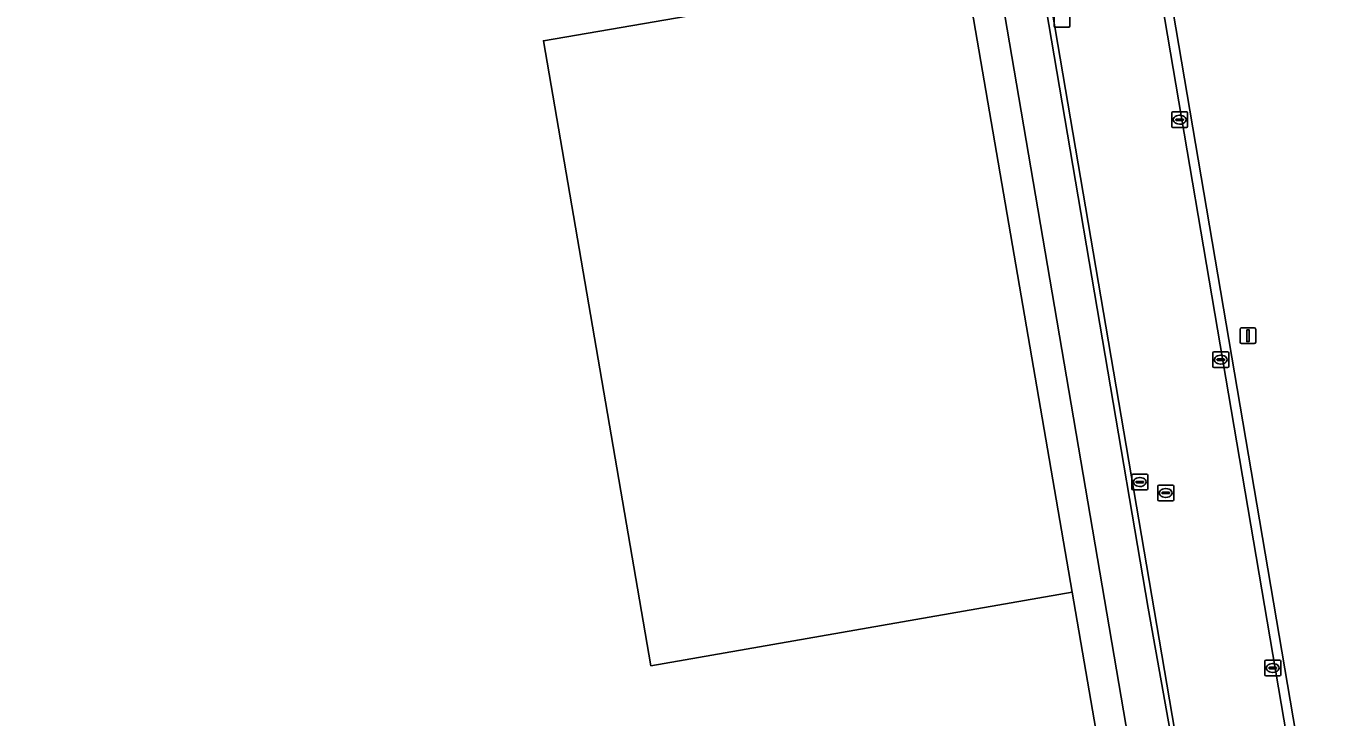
# Model space of a CAD drawing. Extents: x 154324 to 155744, y 382937 to 384188.
# Drawn here: x 154559.2 to 154641.3, y 383425.5 to 383469.2 of the extents above; entities that cross this region are included whole.
import ezdxf

# ---------------------------------------------------------------- set-up
doc = ezdxf.new("R2010")
doc.units = 0
for name, color, linetype in [('IMGEO_Erf', 7, 'Continuous'), ('IMGEO_Groenvoorziening', 7, 'Continuous'), ('IMGEO_Kolk', 7, 'Continuous'), ('IMGEO_Lichtmast', 7, 'Continuous'), ('IMGEO_Muur', 7, 'Continuous'), ('IMGEO_Pand', 7, 'Continuous'), ('IMGEO_Rijbaan_lokaal_gesloten', 7, 'Continuous'), ('IMGEO_Rioolput', 7, 'Continuous')]:
    doc.layers.add(name, color=color, linetype=linetype)

msp = doc.modelspace()

# ---------------------------------------------------------------- linework, layer by layer
at = {"layer": 'IMGEO_Erf'}
msp.add_lwpolyline([(154627.384, 383421.526), (154625.337, 383433.384), (154598.701, 383428.728), (154591.91, 383468.245), (154618.555, 383472.823), (154606.214, 383545.567)], dxfattribs=at)
at = {"layer": 'IMGEO_Groenvoorziening'}
for points in [[(154592.498, 383700.273), (154616.218, 383561.257), (154640.896, 383416.154), (154641.263, 383413.737)], [(154632.382, 383421.192), (154632.296, 383421.874), (154610.767, 383548.156)], [(154621.987, 383480.318), (154630.14, 383432.375), (154632.25, 383420.599), (154632.263, 383418.61), (154632.105, 383416.605), (154631.586, 383414.69), (154630.799, 383412.84), (154629.72, 383411.108), (154628.393, 383409.651), (154626.943, 383408.284), (154625.155, 383407.339), (154623.312, 383406.733), (154603.548, 383403.229), (154589.569, 383400.873), (154589.619, 383400.597), (154603.624, 383402.968), (154627.016, 383406.929)]]:
    msp.add_lwpolyline(points, dxfattribs=at)
at = {"layer": 'IMGEO_Kolk'}
for p, q in [((154631.634, 383462.822), (154631.634, 383463.674)), ((154631.709, 383463.748), (154632.561, 383463.748)), ((154632.122, 383463.528), (154632.147, 383463.528)), ((154632.635, 383463.674), (154632.635, 383462.822)), ((154632.561, 383462.748), (154631.709, 383462.748)), ((154631.893, 383463.242), (154631.893, 383463.254)), ((154632.331, 383463.205), (154631.933, 383463.205)), ((154631.936, 383463.291), (154632.334, 383463.291)), ((154632.145, 383462.968), (154632.12, 383462.968)), ((154632.377, 383463.254), (154632.377, 383463.242)), ((154634.235, 383447.654), (154634.235, 383448.506)), ((154634.31, 383448.58), (154635.162, 383448.58)), ((154634.494, 383448.074), (154634.494, 383448.086)), ((154634.932, 383448.037), (154634.534, 383448.037)), ((154634.537, 383448.123), (154634.935, 383448.123)), ((154634.723, 383448.36), (154634.748, 383448.36)), ((154634.978, 383448.086), (154634.978, 383448.074)), ((154635.236, 383448.506), (154635.236, 383447.654)), ((154635.162, 383447.58), (154634.31, 383447.58)), ((154634.746, 383447.8), (154634.721, 383447.8)), ((154637.522, 383428.162), (154637.522, 383429.014)), ((154637.597, 383429.088), (154638.449, 383429.088)), ((154638.523, 383429.014), (154638.523, 383428.162)), ((154637.781, 383428.582), (154637.781, 383428.594)), ((154638.219, 383428.545), (154637.821, 383428.545)), ((154637.824, 383428.631), (154638.222, 383428.631)), ((154638.033, 383428.308), (154638.008, 383428.308)), ((154638.01, 383428.868), (154638.035, 383428.868)), ((154638.265, 383428.594), (154638.265, 383428.582)), ((154638.449, 383428.088), (154637.597, 383428.088))]:
    msp.add_line(p, q, dxfattribs=at)
for points in [[(154631.634, 383462.822), (154631.634, 383463.674)], [(154631.709, 383463.748), (154632.561, 383463.748)], [(154632.635, 383463.674), (154632.635, 383462.822)], [(154632.561, 383462.748), (154631.709, 383462.748)], [(154634.235, 383447.654), (154634.235, 383448.506)], [(154634.31, 383448.58), (154635.162, 383448.58)], [(154635.236, 383448.506), (154635.236, 383447.654)], [(154635.162, 383447.58), (154634.31, 383447.58)], [(154637.522, 383428.162), (154637.522, 383429.014)], [(154637.597, 383429.088), (154638.449, 383429.088)], [(154638.523, 383429.014), (154638.523, 383428.162)], [(154638.449, 383428.088), (154637.597, 383428.088)]]:
    msp.add_lwpolyline(points, dxfattribs=at)
for centre, radius, start, end in [((154631.711, 383463.672), 0.0765, 91.55205, 178.44795), ((154631.711, 383463.672), 0.0765, 91.55205, 178.44795), ((154632.559, 383463.672), 0.0765, 1.55205, 88.44795), ((154632.559, 383463.672), 0.0765, 1.55205, 88.44795), ((154631.711, 383462.824), 0.0765, 181.55205, 268.44795), ((154631.711, 383462.824), 0.0765, 181.55205, 268.44795), ((154631.933, 383463.251), 0.0403, 85.87752, 175.75265), ((154631.93, 383463.241), 0.0366, 178.93798, 274.71019), ((154632.334, 383463.248), 0.043, 264.86636, 352.45326), ((154632.338, 383463.253), 0.0386, 1.73085, 96.63898), ((154632.559, 383462.824), 0.0765, 271.55205, 358.44795), ((154632.559, 383462.824), 0.0765, 271.55205, 358.44795), ((154634.312, 383448.504), 0.0765, 91.55205, 178.44795), ((154634.312, 383448.504), 0.0765, 91.55205, 178.44795), ((154634.534, 383448.083), 0.0403, 85.87752, 175.75265), ((154634.531, 383448.073), 0.0366, 178.93798, 274.71019), ((154634.935, 383448.08), 0.043, 264.86636, 352.45326), ((154634.939, 383448.085), 0.0386, 1.73085, 96.63898), ((154635.16, 383448.504), 0.0765, 1.55205, 88.44795), ((154635.16, 383448.504), 0.0765, 1.55205, 88.44795), ((154634.312, 383447.656), 0.0765, 181.55205, 268.44795), ((154634.312, 383447.656), 0.0765, 181.55205, 268.44795), ((154635.16, 383447.656), 0.0765, 271.55205, 358.44795), ((154635.16, 383447.656), 0.0765, 271.55205, 358.44795), ((154637.599, 383429.012), 0.0765, 91.55205, 178.44795), ((154637.599, 383429.012), 0.0765, 91.55205, 178.44795), ((154638.447, 383429.012), 0.0765, 1.55205, 88.44795), ((154638.447, 383429.012), 0.0765, 1.55205, 88.44795), ((154637.821, 383428.591), 0.0403, 85.87752, 175.75265), ((154637.818, 383428.581), 0.0366, 178.93798, 274.71019), ((154638.222, 383428.588), 0.043, 264.86636, 352.45326), ((154638.226, 383428.593), 0.0386, 1.73085, 96.63898), ((154637.599, 383428.164), 0.0765, 181.55205, 268.44795), ((154637.599, 383428.164), 0.0765, 181.55205, 268.44795), ((154638.447, 383428.164), 0.0765, 271.55205, 358.44795), ((154638.447, 383428.164), 0.0765, 271.55205, 358.44795)]:
    msp.add_arc(centre, radius, start, end, dxfattribs=at)
for centre, major_axis, ratio, start_param, end_param in [((154632.121, 383463.248), (-0.387, 0.002), 0.722429, 4.712389, 7.853982), ((154632.146, 383463.248), (-0.39, 0.002), 0.717154, 1.570796, 4.712389), ((154634.722, 383448.08), (-0.387, 0.002), 0.722429, 4.712389, 7.853982), ((154634.747, 383448.08), (-0.39, 0.002), 0.717154, 1.570796, 4.712389), ((154638.009, 383428.588), (-0.387, 0.002), 0.722429, 4.712389, 7.853982), ((154638.034, 383428.588), (-0.39, 0.002), 0.717154, 1.570796, 4.712389)]:
    msp.add_ellipse(centre, major_axis=major_axis, ratio=ratio, start_param=start_param, end_param=end_param, dxfattribs=at)
at = {"layer": 'IMGEO_Lichtmast'}
for p, q in [((154635.954, 383449.196), (154635.954, 383449.996)), ((154635.954, 383449.996), (154635.954, 383449.196)), ((154636.054, 383450.096), (154636.844, 383450.096)), ((154636.844, 383450.096), (154636.054, 383450.096)), ((154636.944, 383449.996), (154636.944, 383449.196)), ((154636.944, 383449.196), (154636.944, 383449.996)), ((154636.844, 383449.096), (154636.054, 383449.096)), ((154636.054, 383449.096), (154636.844, 383449.096))]:
    msp.add_line(p, q, dxfattribs=at)
msp.add_lwpolyline([(154636.374, 383449.971), (154636.524, 383449.971), (154636.524, 383449.221), (154636.374, 383449.221), (154636.374, 383449.971)], dxfattribs=at)
for centre, start, end in [((154636.054, 383449.996), 90, 180), ((154636.054, 383449.996), 90, 180), ((154636.844, 383449.996), 0, 90), ((154636.844, 383449.996), 360, 90), ((154636.054, 383449.196), 180, 270), ((154636.054, 383449.196), 180, 270), ((154636.844, 383449.196), 270, 0), ((154636.844, 383449.196), 270, 0)]:
    msp.add_arc(centre, 0.1, start, end, dxfattribs=at)
at = {"layer": 'IMGEO_Muur'}
for points in [[(154619.127, 383410.609), (154588.324, 383405.334), (154588.471, 383404.469), (154588.669, 383403.305), (154565.793, 383399.416), (154561.213, 383398.637), (154561.368, 383397.779), (154561.557, 383396.732), (154565.932, 383397.477), (154588.899, 383401.391), (154589.456, 383401.5), (154589.111, 383403.417), (154620.536, 383408.912), (154629.486, 383420.57), (154620.479, 383473.443), (154607.809, 383547.76), (154607.773, 383547.785), (154593.424, 383558.018), (154532.899, 383547.825), (154466.047, 383536.26)], [(154607.773, 383547.785), (154607.809, 383547.76), (154620.479, 383473.443), (154629.486, 383420.57)], [(154606.214, 383545.567), (154618.555, 383472.823), (154625.337, 383433.384), (154627.384, 383421.526)], [(154620.536, 383408.912), (154589.111, 383403.417), (154589.456, 383401.5), (154589.569, 383400.873), (154603.548, 383403.229), (154623.312, 383406.733), (154625.155, 383407.339), (154626.943, 383408.284), (154628.393, 383409.651), (154629.72, 383411.108), (154630.799, 383412.84), (154631.586, 383414.69), (154632.105, 383416.605), (154632.263, 383418.61), (154632.25, 383420.599), (154630.14, 383432.375), (154621.987, 383480.318)]]:
    msp.add_lwpolyline(points, dxfattribs=at)
at = {"layer": 'IMGEO_Pand'}
msp.add_lwpolyline([(154591.91, 383468.245), (154598.701, 383428.728), (154625.337, 383433.384), (154618.555, 383472.823)], close=True, dxfattribs=at)
at = {"layer": 'IMGEO_Rijbaan_lokaal_gesloten'}
for points in [[(154640.672, 383413.686), (154640.309, 383416.054), (154615.63, 383561.167), (154591.891, 383700.191)], [(154591.891, 383700.191), (154615.63, 383561.167), (154640.309, 383416.054), (154640.672, 383413.686)], [(154641.263, 383413.737), (154640.896, 383416.154), (154616.218, 383561.257), (154592.498, 383700.273)], [(154610.767, 383548.156), (154632.296, 383421.874), (154632.382, 383421.192)]]:
    msp.add_lwpolyline(points, dxfattribs=at)
at = {"layer": 'IMGEO_Rioolput'}
for p, q in [((154624.195, 383469.175), (154624.195, 383470.027)), ((154625.196, 383470.027), (154625.196, 383469.175)), ((154625.122, 383469.101), (154624.27, 383469.101)), ((154629.114, 383439.917), (154629.114, 383440.769)), ((154629.189, 383440.843), (154630.041, 383440.843)), ((154629.602, 383440.623), (154629.627, 383440.623)), ((154630.115, 383440.769), (154630.115, 383439.917)), ((154630.041, 383439.843), (154629.189, 383439.843)), ((154629.373, 383440.337), (154629.373, 383440.349)), ((154629.811, 383440.3), (154629.413, 383440.3)), ((154629.416, 383440.386), (154629.814, 383440.386)), ((154629.625, 383440.063), (154629.6, 383440.063)), ((154629.857, 383440.349), (154629.857, 383440.337)), ((154630.757, 383439.227), (154630.757, 383440.079)), ((154630.832, 383440.153), (154631.684, 383440.153)), ((154631.059, 383439.696), (154631.457, 383439.696)), ((154631.245, 383439.933), (154631.27, 383439.933)), ((154631.758, 383440.079), (154631.758, 383439.227)), ((154631.684, 383439.153), (154630.832, 383439.153)), ((154631.016, 383439.647), (154631.016, 383439.659)), ((154631.454, 383439.61), (154631.056, 383439.61)), ((154631.268, 383439.373), (154631.243, 383439.373)), ((154631.5, 383439.659), (154631.5, 383439.647))]:
    msp.add_line(p, q, dxfattribs=at)
for points in [[(154624.195, 383469.175), (154624.195, 383470.027)], [(154625.196, 383470.027), (154625.196, 383469.175)], [(154625.122, 383469.101), (154624.27, 383469.101)], [(154629.114, 383439.917), (154629.114, 383440.769)], [(154629.189, 383440.843), (154630.041, 383440.843)], [(154630.115, 383440.769), (154630.115, 383439.917)], [(154630.041, 383439.843), (154629.189, 383439.843)], [(154630.757, 383439.227), (154630.757, 383440.079)], [(154630.832, 383440.153), (154631.684, 383440.153)], [(154631.758, 383440.079), (154631.758, 383439.227)], [(154631.684, 383439.153), (154630.832, 383439.153)]]:
    msp.add_lwpolyline(points, dxfattribs=at)
for centre, radius, start, end in [((154624.272, 383469.177), 0.0765, 181.55205, 268.44795), ((154624.272, 383469.177), 0.0765, 181.55205, 268.44795), ((154625.12, 383469.177), 0.0765, 271.55205, 358.44795), ((154625.12, 383469.177), 0.0765, 271.55205, 358.44795), ((154629.191, 383440.767), 0.0765, 91.55205, 178.44795), ((154629.191, 383440.767), 0.0765, 91.55205, 178.44795), ((154630.039, 383440.767), 0.0765, 1.55205, 88.44795), ((154630.039, 383440.767), 0.0765, 1.55205, 88.44795), ((154629.191, 383439.919), 0.0765, 181.55205, 268.44795), ((154629.191, 383439.919), 0.0765, 181.55205, 268.44795), ((154629.413, 383440.346), 0.0403, 85.87752, 175.75265), ((154629.41, 383440.336), 0.0366, 178.93798, 274.71019), ((154629.814, 383440.343), 0.043, 264.86636, 352.45326), ((154629.818, 383440.348), 0.0386, 1.73085, 96.63898), ((154630.039, 383439.919), 0.0765, 271.55205, 358.44795), ((154630.039, 383439.919), 0.0765, 271.55205, 358.44795), ((154630.834, 383440.077), 0.0765, 91.55205, 178.44795), ((154630.834, 383440.077), 0.0765, 91.55205, 178.44795), ((154631.056, 383439.656), 0.0403, 85.87752, 175.75265), ((154631.461, 383439.658), 0.0386, 1.73085, 96.63898), ((154631.682, 383440.077), 0.0765, 1.55205, 88.44795), ((154631.682, 383440.077), 0.0765, 1.55205, 88.44795), ((154630.834, 383439.229), 0.0765, 181.55205, 268.44795), ((154630.834, 383439.229), 0.0765, 181.55205, 268.44795), ((154631.053, 383439.646), 0.0366, 178.93798, 274.71019), ((154631.457, 383439.653), 0.043, 264.86636, 352.45326), ((154631.682, 383439.229), 0.0765, 271.55205, 358.44795), ((154631.682, 383439.229), 0.0765, 271.55205, 358.44795)]:
    msp.add_arc(centre, radius, start, end, dxfattribs=at)
for centre, major_axis, ratio, start_param, end_param in [((154629.601, 383440.343), (-0.387, 0.002), 0.722429, 4.712389, 7.853982), ((154629.626, 383440.343), (-0.39, 0.002), 0.717154, 1.570796, 4.712389), ((154631.244, 383439.653), (-0.387, 0.002), 0.722429, 4.712389, 7.853982), ((154631.269, 383439.653), (-0.39, 0.002), 0.717154, 1.570796, 4.712389)]:
    msp.add_ellipse(centre, major_axis=major_axis, ratio=ratio, start_param=start_param, end_param=end_param, dxfattribs=at)

doc.saveas('drawing.dxf')
